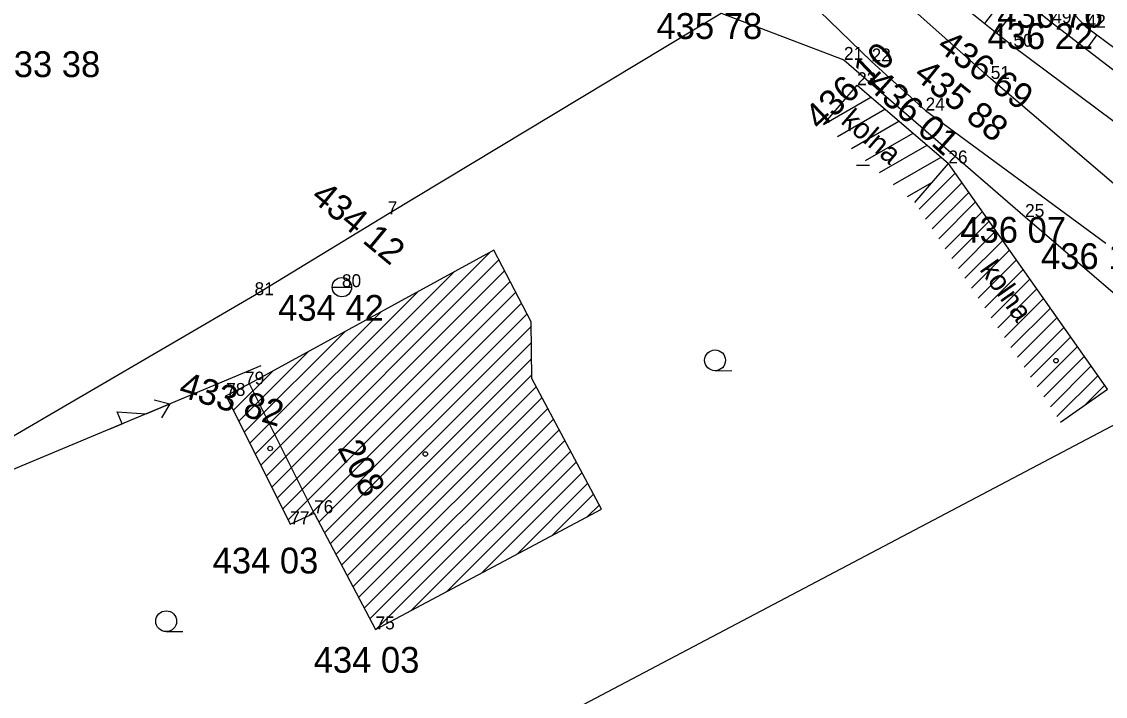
# Model space of a CAD drawing. Extents: x -559180 to -551373, y -1076947 to -1072071.
# Drawn here: x -553960.52 to -553918.58, y -1073921 to -1073894.88 of the extents above; entities that cross this region are included whole.
import ezdxf

# ---------------------------------------------------------------- set-up
doc = ezdxf.new("R2010")
doc.units = 0
for name, color, linetype in [('12_PLOTY', 7, 'Continuous'), ('14_BUDOVY', 7, 'Continuous'), ('17_KOMUNIKACE', 7, 'Continuous'), ('1_VODA_ZN', 7, 'Continuous'), ('20_EL_ZN', 7, 'Continuous'), ('26_SRAFY', 7, 'Continuous'), ('27_HRANA_PATA', 7, 'Continuous'), ('32', 7, 'Continuous'), ('3_BODY', 7, 'Continuous'), ('45_ZN_KULTURY', 7, 'Continuous'), ('47_ZN_STAV_OBJ$', 7, 'Continuous'), ('52_POPIS_UCELOVY', 7, 'Continuous'), ('54_C_POPISNA', 7, 'Continuous'), ('6_VYSKY', 7, 'Continuous'), ('NNnadzemní', 7, 'Continuous')]:
    doc.layers.add(name, color=color, linetype=linetype)

# ---------------------------------------------------------------- blocks, each defined once
blk = doc.blocks.new('POINT_DISPLAY')
blk.add_line((0, 0), (0, 0))
blk = doc.blocks.new('ST')
at = {"layer": '1_VODA_ZN'}
blk.add_line((-0.375, 0), (0.375, 0), dxfattribs=at)
blk.add_circle((0, 0), 0.375, dxfattribs=at)
blk = doc.blocks.new('BZ')
at = {"layer": '47_ZN_STAV_OBJ$'}
blk.add_circle((0, 0), 0.0875, dxfattribs=at)
blk = doc.blocks.new('BD')
at = {"layer": '47_ZN_STAV_OBJ$'}
blk.add_line((-0.25, 0), (0.25, 0), dxfattribs=at)
blk = doc.blocks.new('ZAHRAD')
at = {"layer": '45_ZN_KULTURY'}
blk.add_line((0, 0), (0.65, 0.003), dxfattribs=at)
blk.add_circle((0, 0.403), 0.403, dxfattribs=at)
blk = doc.blocks.new('ELNN')
at = {"layer": '20_EL_ZN'}
for p, q in [((0.5, 0), (0.5, 0.5)), ((0.5, 0.5), (1.5, 0)), ((0, 0), (0.5, 0)), ((1.5, 0), (2.5, 0))]:
    blk.add_line(p, q, dxfattribs=at)
blk.add_lwpolyline([(2, 0.375), (2.5, 0), (2, -0.375)], dxfattribs=at)

msp = doc.modelspace()

# ---------------------------------------------------------------- linework, layer by layer
at = {"layer": '12_PLOTY'}
for p, q in [((-553946.36, -1073902.34), (-553933.45, -1073894.55)), ((-553933.45, -1073894.55), (-553928.7, -1073896.36)), ((-553928.7, -1073896.36), (-553921.69, -1073902.44)), ((-553951.51, -1073905.47), (-553946.36, -1073902.34)), ((-553921.69, -1073902.44), (-553914.53, -1073908.59)), ((-553966.36, -1073914.14), (-553951.51, -1073905.47)), ((-553940.79, -1073922.37), (-553915.84, -1073909.21))]:
    msp.add_line(p, q, dxfattribs=at)
at = {"layer": '14_BUDOVY'}
for p, q in [((-553929.493, -1073898.858), (-553928.19, -1073897.34)), ((-553928.19, -1073897.34), (-553924.66, -1073900.37)), ((-553925.963, -1073901.888), (-553924.66, -1073900.37)), ((-553918.497, -1073909.104), (-553924.66, -1073900.37)), ((-553942.25, -1073903.73), (-553951.71, -1073908.898)), ((-553940.8, -1073906.5), (-553942.25, -1073903.73)), ((-553940.78, -1073908.7), (-553940.8, -1073906.5)), ((-553951.71, -1073908.898), (-553952.61, -1073909.37)), ((-553949.21, -1073913.91), (-553951.71, -1073908.898)), ((-553938.09, -1073913.76), (-553940.78, -1073908.7)), ((-553920.315, -1073910.387), (-553918.497, -1073909.104)), ((-553952.61, -1073909.37), (-553950.13, -1073914.34)), ((-553950.13, -1073914.34), (-553949.21, -1073913.91)), ((-553949.21, -1073913.91), (-553946.83, -1073918.41)), ((-553946.83, -1073918.41), (-553938.09, -1073913.76))]:
    msp.add_line(p, q, dxfattribs=at)
at = {"layer": '17_KOMUNIKACE'}
for p, q in [((-553923.02, -1073897.1), (-553929.56, -1073891.25)), ((-553930.06, -1073894.08), (-553927.63, -1073896.42)), ((-553927.63, -1073896.42), (-553925.54, -1073898.32)), ((-553906.93, -1073910.84), (-553923.02, -1073897.1)), ((-553925.54, -1073898.32), (-553918.57, -1073903.46))]:
    msp.add_line(p, q, dxfattribs=at)
at = {"layer": '26_SRAFY'}
for p, q in [((-553921.768, -1073894.04), (-553922.797, -1073895.323)), ((-553922.958, -1073894.562), (-553923.266, -1073894.947)), ((-553919.317, -1073895.961), (-553918.908, -1073895.408))]:
    msp.add_line(p, q, dxfattribs=at)
at = {"layer": '27_HRANA_PATA'}
for p, q in [((-553920.64, -1073894.94), (-553928.089, -1073888.999)), ((-553922.14, -1073895.85), (-553929.11, -1073890.26)), ((-553919.31, -1073895.11), (-553920.26, -1073894.11)), ((-553911.53, -1073901.97), (-553920.64, -1073894.94)), ((-553912.49, -1073903.07), (-553922.14, -1073895.85))]:
    msp.add_line(p, q, dxfattribs=at)
msp.add_lwpolyline([(-553910.84, -1073900.93), (-553916.037, -1073897.438), (-553917.821, -1073896.211), (-553919.31, -1073895.11)], dxfattribs=at)
at = {"layer": '32'}
for p, q in [((-553929.493, -1073898.858), (-553927.657, -1073897.798)), ((-553928.95, -1073899.324), (-553927.114, -1073898.264)), ((-553928.407, -1073899.79), (-553926.571, -1073898.73)), ((-553927.864, -1073900.256), (-553926.028, -1073899.196)), ((-553927.321, -1073900.722), (-553925.485, -1073899.662)), ((-553926.779, -1073901.188), (-553924.942, -1073900.128)), ((-553926.236, -1073901.654), (-553925.297, -1073901.112)), ((-553925.795, -1073902.141), (-553924.397, -1073900.743)), ((-553925.541, -1073902.523), (-553924.133, -1073901.116)), ((-553925.287, -1073902.906), (-553923.87, -1073901.489)), ((-553925.033, -1073903.288), (-553923.607, -1073901.862)), ((-553924.778, -1073903.67), (-553923.344, -1073902.236)), ((-553924.524, -1073904.053), (-553923.08, -1073902.609)), ((-553924.27, -1073904.435), (-553922.817, -1073902.982)), ((-553924.016, -1073904.817), (-553922.554, -1073903.355)), ((-553951.06, -1073912.476), (-553942.393, -1073903.808)), ((-553923.762, -1073905.2), (-553922.29, -1073903.728)), ((-553950.848, -1073912.9), (-553942.054, -1073904.105)), ((-553923.508, -1073905.582), (-553922.027, -1073904.101)), ((-553923.254, -1073905.964), (-553921.764, -1073904.474)), ((-553951.272, -1073912.051), (-553943.795, -1073904.574)), ((-553950.637, -1073913.325), (-553941.835, -1073904.523)), ((-553923, -1073906.347), (-553921.501, -1073904.847)), ((-553951.484, -1073911.626), (-553945.198, -1073905.341)), ((-553950.425, -1073913.749), (-553941.616, -1073904.941)), ((-553922.746, -1073906.729), (-553921.237, -1073905.22)), ((-553950.213, -1073914.174), (-553941.398, -1073905.358)), ((-553922.492, -1073907.111), (-553920.974, -1073905.594)), ((-553951.696, -1073911.202), (-553946.601, -1073906.107)), ((-553949.403, -1073914), (-553941.179, -1073905.776)), ((-553922.238, -1073907.494), (-553920.711, -1073905.967)), ((-553949.025, -1073914.259), (-553940.96, -1073906.194)), ((-553921.984, -1073907.876), (-553920.447, -1073906.34)), ((-553951.908, -1073910.777), (-553948.003, -1073906.873)), ((-553948.805, -1073914.675), (-553940.798, -1073906.668)), ((-553921.73, -1073908.258), (-553920.184, -1073906.713)), ((-553948.585, -1073915.092), (-553940.793, -1073907.299)), ((-553921.476, -1073908.641), (-553919.921, -1073907.086)), ((-553952.12, -1073910.353), (-553949.406, -1073907.639)), ((-553921.221, -1073909.023), (-553919.658, -1073907.459)), ((-553920.967, -1073909.405), (-553919.394, -1073907.832)), ((-553948.365, -1073915.508), (-553940.787, -1073907.93)), ((-553920.713, -1073909.788), (-553919.131, -1073908.205)), ((-553952.331, -1073909.928), (-553950.809, -1073908.406)), ((-553948.145, -1073915.924), (-553940.781, -1073908.56)), ((-553920.459, -1073910.17), (-553918.868, -1073908.579)), ((-553947.925, -1073916.34), (-553940.608, -1073909.024)), ((-553919.38, -1073909.727), (-553918.605, -1073908.952)), ((-553952.543, -1073909.504), (-553952.188, -1073909.149)), ((-553947.705, -1073916.756), (-553940.387, -1073909.439)), ((-553947.484, -1073917.173), (-553940.166, -1073909.855)), ((-553947.264, -1073917.589), (-553939.945, -1073910.27)), ((-553947.044, -1073918.005), (-553939.724, -1073910.686)), ((-553946.792, -1073918.39), (-553939.504, -1073911.101)), ((-553945.433, -1073917.666), (-553939.283, -1073911.517)), ((-553944.073, -1073916.943), (-553939.062, -1073911.932)), ((-553942.713, -1073916.219), (-553938.841, -1073912.348)), ((-553941.353, -1073915.496), (-553938.62, -1073912.763)), ((-553939.993, -1073914.772), (-553938.399, -1073913.179)), ((-553938.633, -1073914.049), (-553938.178, -1073913.594))]:
    msp.add_line(p, q, dxfattribs=at)
at = {"layer": 'NNnadzemní'}
msp.add_line((-553965.96, -1073914.35), (-553951.256, -1073908.194), dxfattribs=at)

# ---------------------------------------------------------------- block references
at = {"layer": '1_VODA_ZN'}
for name, p in [('POINT_DISPLAY', (-553920.64, -1073894.94)), ('POINT_DISPLAY', (-553919.31, -1073895.11)), ('POINT_DISPLAY', (-553922.14, -1073895.85)), ('POINT_DISPLAY', (-553928.7, -1073896.36)), ('POINT_DISPLAY', (-553927.63, -1073896.42)), ('POINT_DISPLAY', (-553928.19, -1073897.34)), ('POINT_DISPLAY', (-553923.02, -1073897.1)), ('POINT_DISPLAY', (-553925.54, -1073898.32)), ('POINT_DISPLAY', (-553924.66, -1073900.37)), ('POINT_DISPLAY', (-553946.36, -1073902.34)), ('POINT_DISPLAY', (-553921.69, -1073902.44)), ('ST', (-553948.13, -1073905.16)), ('POINT_DISPLAY', (-553948.13, -1073905.16)), ('POINT_DISPLAY', (-553951.51, -1073905.47)), ('POINT_DISPLAY', (-553951.88, -1073908.93)), ('POINT_DISPLAY', (-553952.61, -1073909.37)), ('POINT_DISPLAY', (-553949.21, -1073913.91)), ('POINT_DISPLAY', (-553950.13, -1073914.34)), ('POINT_DISPLAY', (-553946.83, -1073918.41))]:
    msp.add_blockref(name, p, dxfattribs=at)
at = {"layer": '20_EL_ZN', "xscale": 0.999998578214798, "yscale": 0.9999985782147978, "rotation": 22.71722833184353}
msp.add_blockref('ELNN', (-553957.096, -1073910.639), dxfattribs=at)
at = {"layer": '32'}
msp.add_blockref('POINT_DISPLAY', (-553924.66, -1073900.37), dxfattribs=at)
at = {"layer": '45_ZN_KULTURY'}
for p in [(-553933.689, -1073908.395), (-553954.931, -1073918.497)]:
    msp.add_blockref('ZAHRAD', p, dxfattribs=at)
at = {"layer": '47_ZN_STAV_OBJ$'}
for name, p in [('BD', (-553927.964, -1073900.436)), ('BZ', (-553920.493, -1073908.003)), ('BZ', (-553950.91, -1073911.406)), ('BZ', (-553944.904, -1073911.62))]:
    msp.add_blockref(name, p, dxfattribs=at)

# ---------------------------------------------------------------- texts
at = {"layer": '3_BODY'}
for s, p in [('49', (-553920.64, -1073894.94)), ('42', (-553919.31, -1073895.11)), ('50', (-553922.14, -1073895.85)), ('21', (-553928.7, -1073896.36)), ('22', (-553927.63, -1073896.42)), ('23', (-553928.19, -1073897.34)), ('51', (-553923.02, -1073897.1)), ('24', (-553925.54, -1073898.32)), ('26', (-553924.66, -1073900.37)), ('7', (-553946.36, -1073902.34)), ('25', (-553921.69, -1073902.44)), ('80', (-553948.13, -1073905.16)), ('81', (-553951.51, -1073905.47)), ('79', (-553951.88, -1073908.93)), ('78', (-553952.61, -1073909.37)), ('76', (-553949.21, -1073913.91)), ('77', (-553950.13, -1073914.34)), ('75', (-553946.83, -1073918.41))]:
    msp.add_text(s, height=0.5, dxfattribs=at).set_placement(p)
at = {"layer": '52_POPIS_UCELOVY'}
for rotation, p in [(319.3586, (-553928.859, -1073898.79)), (305.2081, (-553923.476, -1073904.48))]:
    msp.add_text('kolna', height=0.8, rotation=rotation, dxfattribs=at).set_placement(p)
at = {"layer": '54_C_POPISNA'}
msp.add_text('208', height=1, rotation=297.1187, dxfattribs=at).set_placement((-553948.317, -1073911.385))
at = {"layer": '6_VYSKY'}
for s, p in [('436 76', (-553922.765, -1073895.11)), ('435 78', (-553935.955, -1073895.55)), ('436 22', (-553923.145, -1073895.94)), ('433 38', (-553961.573, -1073897.027)), ('436 07', (-553924.195, -1073903.44)), ('436 15', (-553921.075, -1073904.46)), ('434 42', (-553950.597, -1073906.463)), ('434 03', (-553953.132, -1073916.245)), ('434 03', (-553949.221, -1073920.09))]:
    msp.add_text(s, height=1, dxfattribs=at).set_placement(p)
for s, rotation, p in [('436 69', 323.736, (-553925.157, -1073895.939)), ('436 10', 43.6106, (-553929.632, -1073899.133)), ('435 88', 321.0625, (-553926.054, -1073897.022)), ('436 01', 318.1843, (-553927.856, -1073897.399)), ('434 12', 320.4086, (-553949.381, -1073901.746)), ('433 82', 342.9068, (-553954.491, -1073909.368))]:
    msp.add_text(s, height=1, rotation=rotation, dxfattribs=at).set_placement(p)

doc.saveas('drawing.dxf')
